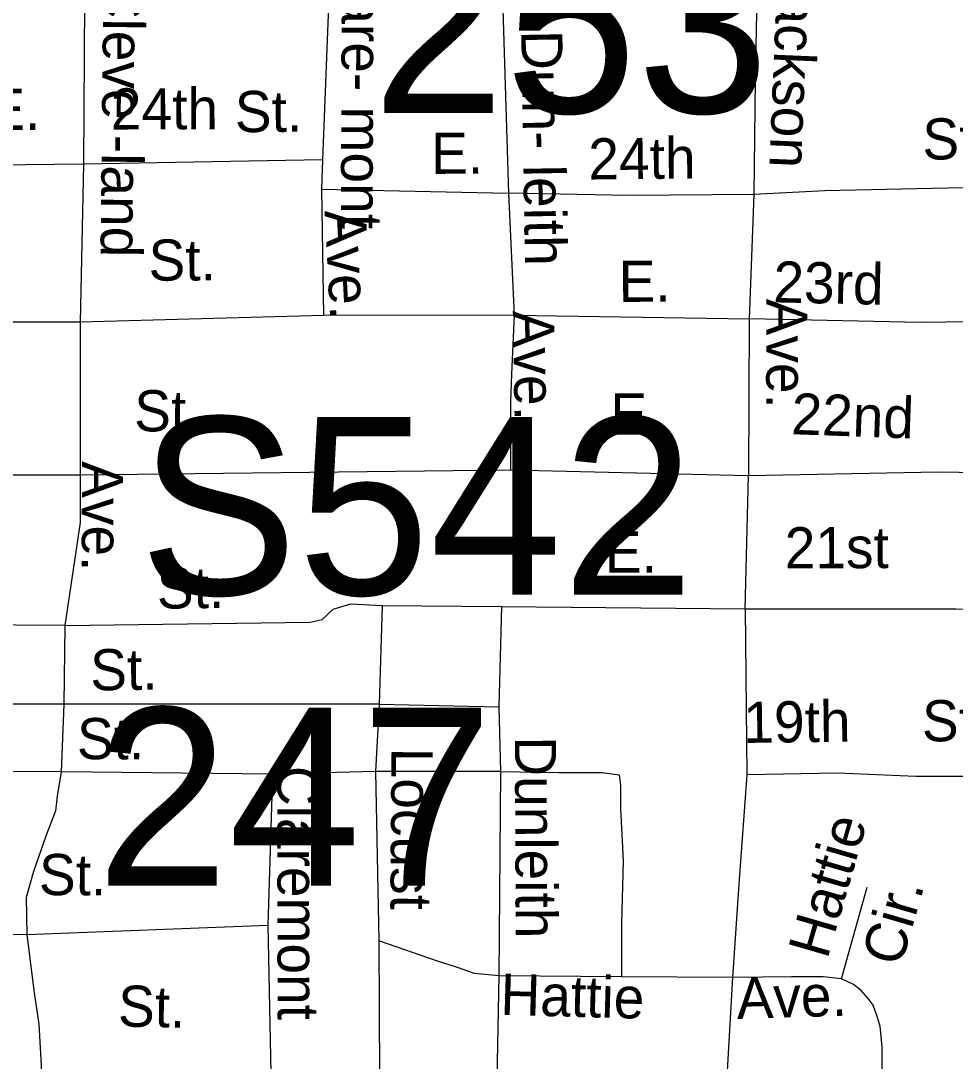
# Model space of a CAD drawing. Extents: x 1547597 to 1699558, y 810033 to 920809.
# Drawn here: x 1636470 to 1638625, y 863111 to 865511 of the extents above; entities that cross this region are included whole.
import ezdxf

# ---------------------------------------------------------------- set-up
doc = ezdxf.new("R2010")
doc.units = 0
for name, color, linetype in [('Exist Road Non-System Type 51', 7, 'Continuous'), ('Exist Road Non-System Type 51 Label', 7, 'Continuous'), ('Exist Road Primary Interstate Structure Ovrhead Sign Number Label', 7, 'Continuous'), ('Exist Road Secondary Structure Standard Bridge Number Label', 7, 'Continuous')]:
    doc.layers.add(name, color=color, linetype=linetype)

msp = doc.modelspace()

# ---------------------------------------------------------------- linework, layer by layer
at = {"layer": 'Exist Road Non-System Type 51'}
for p, q in [((1636617.3, 865555.8), (1636614.6, 865179.9)), ((1637181, 865568.8), (1637165.7, 865190.1)), ((1637581.6, 865563.3), (1637595.4, 865113.1)), ((1637165.7, 865190.1), (1636614.6, 865179.9)), ((1637165.7, 865190.1), (1637163.8, 865122.5)), ((1636614.6, 865179.9), (1636607.1, 864815.7)), ((1637163.8, 865122.5), (1637168.1, 864830.7)), ((1637163.8, 865122.5), (1637595.4, 865113.1)), ((1638325, 865118.3), (1638161.2, 865110.2)), ((1638783.2, 865128.5), (1638325, 865118.3)), ((1637595.4, 865113.1), (1637608.5, 864831.5)), ((1638161.2, 865110.2), (1638150.6, 864823.7)), ((1637168.1, 864830.7), (1636607.1, 864815.7)), ((1637608.5, 864831.5), (1637168.1, 864830.7)), ((1637608.5, 864831.5), (1638150.6, 864823.7)), ((1636607.1, 864815.7), (1636607.1, 864462.7)), ((1638150.6, 864823.7), (1638148.9, 864461.5)), ((1637599.4, 864474.3), (1636607.1, 864462.7)), ((1638148.9, 864461.5), (1637599.4, 864474.3)), ((1636607.1, 864462.7), (1636027.3, 864462.7)), ((1638141.1, 864154.2), (1638148.9, 864461.5)), ((1637303.3, 864161.8), (1637296.9, 863934.7)), ((1637303.3, 864161.8), (1637579.1, 864159.7)), ((1637579.1, 864159.7), (1637572.7, 863928.3)), ((1637579.1, 864159.7), (1638141.1, 864154.2)), ((1638141.1, 864154.2), (1638144.9, 863771.4)), ((1636572, 864115.9), (1636569.2, 863934.7)), ((1636569.2, 863934.7), (1636563.4, 863778.6)), ((1637296.9, 863934.7), (1637572.7, 863928.3)), ((1637572.7, 863928.3), (1637576.7, 863778.9)), ((1636563.4, 863778.6), (1635706.6, 863782.3)), ((1637050.9, 863773.3), (1636563.4, 863778.6)), ((1637050.9, 863773.3), (1637039.6, 863424.4)), ((1637288.4, 863778.9), (1637050.9, 863773.3)), ((1637576.7, 863778.9), (1637288.4, 863778.9)), ((1637288.4, 863778.9), (1637295.9, 863388.6)), ((1637576.7, 863778.9), (1637572.9, 863307.5)), ((1638363.3, 863300.8), (1638422.5, 863511.9)), ((1636484.2, 863403.3), (1637039.6, 863424.4)), ((1637039.6, 863424.4), (1637046.6, 863083.2)), ((1637295.9, 863388.6), (1637297.2, 863075.9)), ((1637572.9, 863307.5), (1637568, 863069.6)), ((1637855.6, 863305.6), (1637572.9, 863307.5)), ((1638111.9, 863303.7), (1637855.6, 863305.6))]:
    msp.add_line(p, q, dxfattribs=at)
for points in [[(1638168.2, 865567.4), (1638163.7, 865375.2), (1638161.2, 865110.2)], [(1636614.6, 865179.9), (1636278.7, 865176.2), (1636074.2, 865172.4), (1636040.4, 865172.4), (1636040.4, 865108.6), (1636036.7, 864811.9)], [(1638161.2, 865110.2), (1637872.7, 865108.1), (1637595.4, 865113.1)], [(1637608.5, 864831.5), (1637602.3, 864695.4), (1637599.4, 864631.4), (1637599.4, 864474.3)], [(1636607.1, 864815.7), (1636310.6, 864815.7), (1636036.7, 864811.9)], [(1639090.4, 864815.2), (1638721.3, 864817.3), (1638545.2, 864815.2), (1638150.6, 864823.7)], [(1639020.9, 864464.4), (1638780.8, 864466.9), (1638586.3, 864469.5), (1638148.9, 864461.5)], [(1636607.1, 864462.7), (1636607.1, 864353.8), (1636591.1, 864245.4), (1636572, 864115.9)], [(1636572, 864115.9), (1637137.8, 864123.6), (1637165.4, 864129.9), (1637190.8, 864153.3), (1637231.1, 864166), (1637303.3, 864161.8)], [(1638141.1, 864154.2), (1638627.4, 864154.2), (1638753.6, 864152.3), (1638808.3, 864152.3), (1638847.9, 864150.4), (1638878, 864141), (1638908.2, 864129.7), (1638911.1, 864126.7), (1638944, 864086.3), (1638957.2, 864054.3), (1638972.2, 864010.9), (1638974.1, 863971.3), (1638957.2, 863926), (1638927, 863873.2), (1638889.3, 863835.5), (1638844.1, 863799.7), (1638804.5, 863778.9), (1638768.7, 863771.4), (1638732.9, 863767.6), (1638697.1, 863767.6), (1638648.1, 863767.6), (1638535, 863767.6), (1638354.1, 863775.2), (1638144.9, 863771.4)], [(1636572, 864115.9), (1636232.6, 864118.1), (1636022.5, 864120.2)], [(1636569.2, 863934.7), (1636064.5, 863934.7), (1635711.3, 863929.9), (1635706.6, 863782.3)], [(1637296.9, 863934.7), (1636900.2, 863934.7), (1636569.2, 863934.7)], [(1637296.9, 863934.7), (1637288.4, 863778.9)], [(1636563.4, 863778.6), (1636553.9, 863722), (1636550.2, 863688), (1636527.6, 863629.6), (1636499.3, 863548.5), (1636482.3, 863488.2), (1636484.2, 863403.3)], [(1637576.7, 863778.9), (1637710.5, 863777.1), (1637770.8, 863777.1), (1637812.3, 863777.1), (1637850, 863771.4), (1637853.7, 863746.9), (1637853.7, 863694.1), (1637859.4, 863573.4), (1637855.6, 863428.2), (1637855.6, 863305.6)], [(1638144.9, 863771.4), (1638127, 863530), (1638111.9, 863303.7)], [(1635337.9, 863469.8), (1636053.5, 863465), (1636106.9, 863438.3), (1636143, 863422.6), (1636196.3, 863410), (1636484.2, 863403.3)], [(1636484.2, 863403.3), (1636500.8, 863268.8), (1636511.4, 863196.2), (1636517.8, 863087.4)], [(1637572.9, 863307.5), (1637517, 863312.8), (1637475.5, 863327.9), (1637434, 863341.1), (1637295.9, 863388.6)], [(1638111.9, 863303.7), (1638096.1, 863034.5), (1638090.7, 862607.8), (1638078.3, 862339)], [(1638363.3, 863300.8), (1638321.1, 863305.6), (1638247.6, 863305.6), (1638111.9, 863303.7)], [(1638457.8, 863039.3), (1638457.3, 863143.4), (1638452.1, 863191.5), (1638444.5, 863216.6), (1638436.2, 863240.2), (1638424.9, 863255.6), (1638408.5, 863274.1), (1638391.1, 863287.5), (1638363.3, 863300.8)]]:
    msp.add_lwpolyline(points, dxfattribs=at)

# ---------------------------------------------------------------- texts
at = {"layer": 'Exist Road Non-System Type 51 Label'}
for s, rotation, p in [('Clare- mont', 269.7747, (1637210.9, 865694.3)), ('Jackson', 267.6137, (1638216.1, 865638.7)), ('Cleve -land', 269.4142, (1636660.6, 865608.2)), ('Dun- leith', 270.9604, (1637624.2, 865488.6)), ('24th', 0.162, (1636678, 865260)), ('E.', 0.0717, (1636395.3, 865259.1)), ('St.', 0.408, (1636964.2, 865253.8)), ('St.', 0.408, (1638550.1, 865190.6)), ('E.', 0.0717, (1637416.7, 865157.8)), ('24th', 0.6038, (1637779.8, 865144.6)), ('Ave.', 272.9697, (1637170.8, 865072.6)), ('St.', 0.209, (1636765, 864911.3)), ('E.', 0.0717, (1637849.2, 864862.5)), ('23rd', 358.7503, (1638205.2, 864861.4)), ('Ave.', 270.0218, (1638189.5, 864869.9)), ('Ave.', 270.9604, (1637605, 864841.4)), ('St.', 359.5888, (1636731.4, 864564)), ('E.', 0.0717, (1637830.1, 864556.4)), ('22nd', 357.9514, (1638246.4, 864557.3)), ('Ave.', 269.886, (1636611.1, 864495)), ('E.', 0.0717, (1637817.5, 864238)), ('21st', 0.2089, (1638232.4, 864247.5)), ('St.', 0.6393, (1636784.5, 864154.6)), ('St.', 0.7689, (1636630.8, 863965.9)), ('19th', 0.748, (1638137.4, 863844.9)), ('St.', 359.6555, (1638548.6, 863849)), ('St.', 359.6555, (1636599.4, 863807.7)), ('Dunleith', 270.2426, (1637609.8, 863860)), ('Locust', 269.6142, (1637325.3, 863834.3)), ('Claremont', 270.0995, (1637061.6, 863791.8)), ('Hattie', 73.8291, (1638330.5, 863344)), ('St.', 359.5852, (1636511.7, 863494.2)), ('Cir.', 73.8291, (1638499.8, 863326.1)), ('Hattie', 358.3606, (1637575.6, 863218.1)), ('Ave.', 1.7312, (1638122.5, 863208.2)), ('St.', 358.9674, (1636693.8, 863190.9))]:
    msp.add_text(s, height=95, rotation=rotation, dxfattribs=at).set_placement(p)
at = {"layer": 'Exist Road Primary Interstate Structure Ovrhead Sign Number Label'}
msp.add_text('S542', height=410.1, dxfattribs=at).set_placement((1636742.7, 864186.7))
at = {"layer": 'Exist Road Secondary Structure Standard Bridge Number Label'}
for s, p in [('253', (1637281.4, 865298.3)), ('247', (1636644.4, 863516.1))]:
    msp.add_text(s, height=410.1, dxfattribs=at).set_placement(p)

doc.saveas('drawing.dxf')
